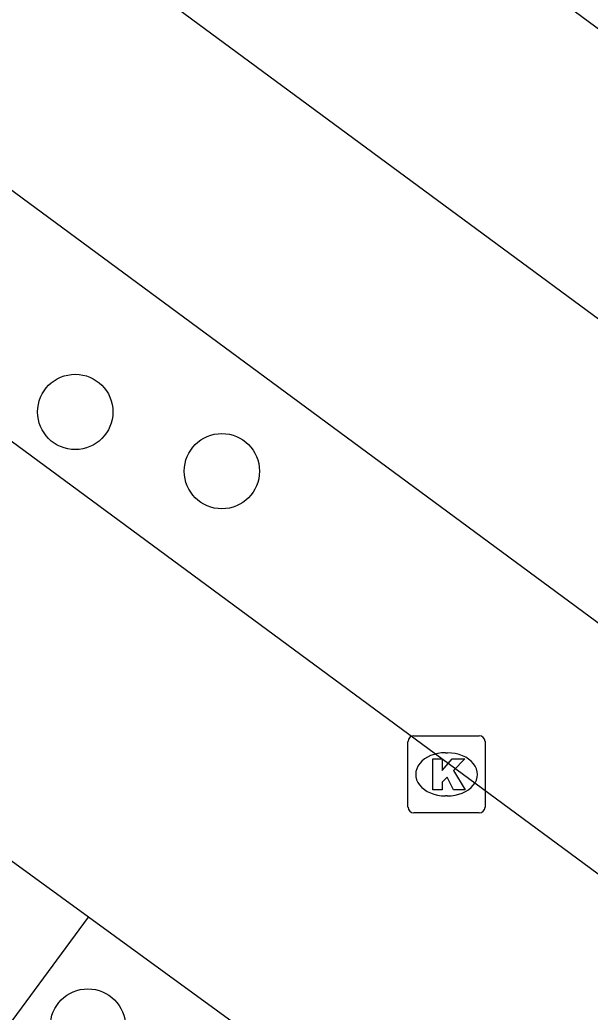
# Model space of a CAD drawing. Extents: x 161087 to 161922, y 382574 to 383873.
# Drawn here: x 161404.42 to 161411.83, y 383512.04 to 383524.92 of the extents above; entities that cross this region are included whole.
import ezdxf

# ---------------------------------------------------------------- set-up
doc = ezdxf.new("R2010")
doc.units = 0
for name, color, linetype in [('IMGEO_Boom', 7, 'Continuous'), ('IMGEO_Fietspad_gesloten', 7, 'Continuous'), ('IMGEO_Kolk', 7, 'Continuous'), ('IMGEO_OVBaan_gesloten', 7, 'Continuous'), ('IMGEO_Rijbaan_lokaal_gesloten', 7, 'Continuous'), ('IMGEO_Voetpad_open', 7, 'Continuous')]:
    doc.layers.add(name, color=color, linetype=linetype)

msp = doc.modelspace()

# ---------------------------------------------------------------- linework, layer by layer
at = {"layer": 'IMGEO_Boom'}
for centre in [(161405.142, 383519.832), (161407.047, 383519.063), (161405.306, 383511.853)]:
    msp.add_circle(centre, 0.489, dxfattribs=at)
at = {"layer": 'IMGEO_Fietspad_gesloten'}
for points in [[(161396.168, 383525.461), (161423.21, 383505.528)], [(161405.313, 383513.273), (161397.212, 383519.166)], [(161410.994, 383509.141), (161405.313, 383513.273)]]:
    msp.add_lwpolyline(points, dxfattribs=at)
at = {"layer": 'IMGEO_Kolk'}
for p, q in [((161409.465, 383514.701), (161409.465, 383515.553)), ((161409.54, 383515.627), (161410.392, 383515.627)), ((161410.466, 383515.553), (161410.466, 383514.701)), ((161409.953, 383515.407), (161409.978, 383515.407)), ((161409.976, 383514.847), (161409.951, 383514.847)), ((161410.392, 383514.627), (161409.54, 383514.627))]:
    msp.add_line(p, q, dxfattribs=at)
for points in [[(161409.465, 383514.701), (161409.465, 383515.553)], [(161409.54, 383515.627), (161410.392, 383515.627)], [(161410.466, 383515.553), (161410.466, 383514.701)], [(161409.786, 383515.327), (161409.909, 383515.327), (161409.909, 383515.176), (161410.039, 383515.327), (161410.203, 383515.327), (161410.057, 383515.176), (161410.21, 383514.927), (161410.058, 383514.927), (161409.973, 383515.091), (161409.909, 383515.024), (161409.909, 383514.927), (161409.786, 383514.927), (161409.786, 383515.327)], [(161410.392, 383514.627), (161409.54, 383514.627)]]:
    msp.add_lwpolyline(points, dxfattribs=at)
for centre, start, end in [((161409.542, 383515.551), 91.552, 178.448), ((161409.542, 383515.551), 91.552, 178.448), ((161410.39, 383515.551), 1.552, 88.448), ((161410.39, 383515.551), 1.552, 88.448), ((161409.542, 383514.703), 181.552, 268.448), ((161409.542, 383514.703), 181.552, 268.448), ((161410.39, 383514.703), 271.552, 358.448), ((161410.39, 383514.703), 271.552, 358.448)]:
    msp.add_arc(centre, 0.0765, start, end, dxfattribs=at)
for centre, major_axis, ratio, start_param, end_param in [((161409.952, 383515.127), (-0.387, 0.002), 0.722429, 4.712389, 7.853982), ((161409.977, 383515.127), (-0.39, 0.002), 0.717154, 1.570796, 4.712389)]:
    msp.add_ellipse(centre, major_axis=major_axis, ratio=ratio, start_param=start_param, end_param=end_param, dxfattribs=at)
at = {"layer": 'IMGEO_OVBaan_gesloten'}
for points in [[(161351.148, 383567.363), (161353.185, 383565), (161356.474, 383562.003), (161375.276, 383548.121), (161387.371, 383539.14), (161426.771, 383510.12)], [(161424.734, 383507.656), (161421.957, 383509.705), (161418.264, 383512.429), (161417.423, 383513.049), (161414.376, 383515.294), (161401.46, 383524.809), (161397.72, 383527.565)]]:
    msp.add_lwpolyline(points, dxfattribs=at)
at = {"layer": 'IMGEO_Rijbaan_lokaal_gesloten'}
msp.add_lwpolyline([(161390.572, 383540.579), (161397.967, 383535.123), (161401.235, 383532.711), (161405.182, 383529.797), (161416.954, 383521.105), (161418.069, 383520.287), (161421.096, 383518.064), (161425.657, 383514.716)], dxfattribs=at)
at = {"layer": 'IMGEO_Voetpad_open'}
msp.add_lwpolyline([(161410.994, 383509.141), (161409.284, 383506.854), (161403.631, 383510.993), (161405.313, 383513.273)], dxfattribs=at)

doc.saveas('drawing.dxf')
